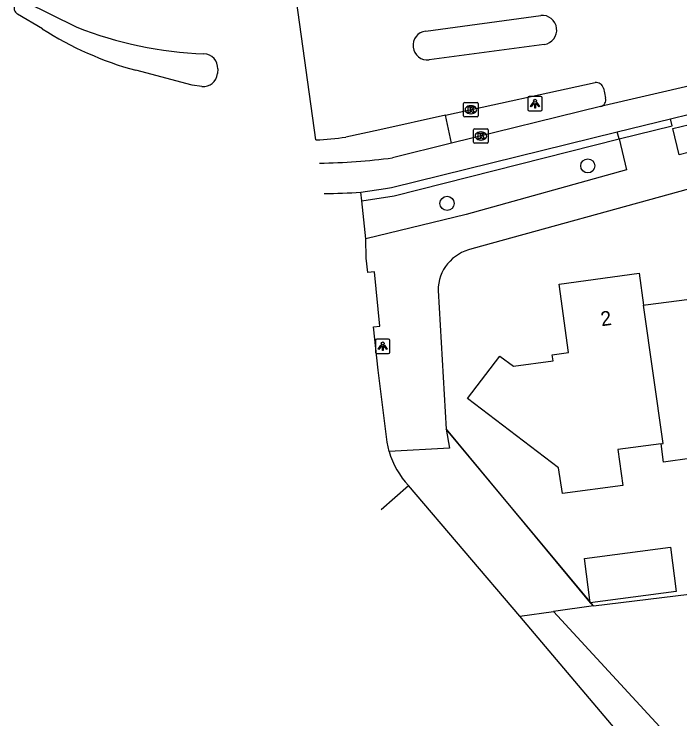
# Model space of a CAD drawing. Extents: x 163427 to 164190, y 380331 to 381641.
# Drawn here: x 163453.42 to 163499.34, y 380852.12 to 380900.73 of the extents above; entities that cross this region are included whole.
import ezdxf

# ---------------------------------------------------------------- set-up
doc = ezdxf.new("R2010")
doc.units = 0
for name, color, linetype in [('IMGEO_Berm_open', 7, 'Continuous'), ('IMGEO_Boom', 7, 'Continuous'), ('IMGEO_Fietspad_gesloten', 7, 'Continuous'), ('IMGEO_Gemengd_bos', 7, 'Continuous'), ('IMGEO_Groenvoorziening', 7, 'Continuous'), ('IMGEO_Hek', 7, 'Continuous'), ('IMGEO_Kolk', 7, 'Continuous'), ('IMGEO_Lichtpunt', 7, 'Continuous'), ('IMGEO_Pand', 7, 'Continuous'), ('IMGEO_Pand_nummerreeks', 7, 'Continuous'), ('IMGEO_Rijbaan_lokaal_gesloten', 7, 'Continuous'), ('IMGEO_Rijbaan_lokaal_open', 7, 'Continuous'), ('IMGEO_Voetpad_open', 7, 'Continuous')]:
    doc.layers.add(name, color=color, linetype=linetype)

msp = doc.modelspace()

# ---------------------------------------------------------------- linework, layer by layer
at = {"layer": 'IMGEO_Berm_open'}
msp.add_lwpolyline([(163483.589, 380891.82), (163483.166, 380893.747)], dxfattribs=at)
at = {"layer": 'IMGEO_Boom'}
for centre in [(163492.989, 380890.259), (163483.285, 380887.673)]:
    msp.add_circle(centre, 0.489, dxfattribs=at)
at = {"layer": 'IMGEO_Fietspad_gesloten'}
for points in [[(163493.877, 380894.347), (163483.589, 380891.82)], [(163498.702, 380893.502), (163500, 380893.821), (163504.018, 380894.809)], [(163495.027, 380892.598), (163498.702, 380893.502)], [(163477.334, 380888.441), (163479.043, 380888.706), (163479.446, 380888.768), (163495.027, 380892.598)], [(163483.589, 380891.82), (163479.526, 380890.822)]]:
    msp.add_lwpolyline(points, dxfattribs=at)
msp.add_arc((163474.243, 380928.178), 37.728, 270.3697, 278.0503, dxfattribs=at)
at = {"layer": 'IMGEO_Gemengd_bos'}
for points in [[(163493.384, 380859.911), (163586.726, 380871.286)], [(163493.384, 380859.911), (163490.614, 380859.521)], [(163490.614, 380859.521), (163619.82, 380719.408)]]:
    msp.add_lwpolyline(points, dxfattribs=at)
at = {"layer": 'IMGEO_Groenvoorziening'}
for points in [[(163483.215, 380872.105), (163493.158, 380860.122)], [(163493.158, 380860.122), (163493.384, 380859.911)], [(163488.311, 380859.197), (163490.614, 380859.521)]]:
    msp.add_lwpolyline(points, dxfattribs=at)
at = {"layer": 'IMGEO_Hek'}
msp.add_lwpolyline([(163493.384, 380859.911), (163483.215, 380872.105)], dxfattribs=at)
at = {"layer": 'IMGEO_Kolk'}
for p, q in [((163484.427, 380893.705), (163484.427, 380894.557)), ((163484.502, 380894.631), (163485.354, 380894.631)), ((163484.915, 380894.411), (163484.94, 380894.411)), ((163485.428, 380894.557), (163485.428, 380893.705)), ((163485.354, 380893.631), (163484.502, 380893.631)), ((163484.938, 380893.851), (163484.913, 380893.851)), ((163485.118, 380891.894), (163485.118, 380892.746)), ((163485.193, 380892.82), (163486.045, 380892.82)), ((163485.606, 380892.6), (163485.631, 380892.6)), ((163486.119, 380892.746), (163486.119, 380891.894)), ((163485.629, 380892.04), (163485.604, 380892.04)), ((163486.045, 380891.82), (163485.193, 380891.82))]:
    msp.add_line(p, q, dxfattribs=at)
for points in [[(163484.427, 380893.705), (163484.427, 380894.557)], [(163484.502, 380894.631), (163485.354, 380894.631)], [(163485.428, 380894.557), (163485.428, 380893.705)], [(163484.748, 380894.331), (163484.871, 380894.331), (163484.871, 380894.18), (163485.001, 380894.331), (163485.165, 380894.331), (163485.019, 380894.18), (163485.172, 380893.931), (163485.02, 380893.931), (163484.935, 380894.095), (163484.871, 380894.028), (163484.871, 380893.931), (163484.748, 380893.931), (163484.748, 380894.331)], [(163485.354, 380893.631), (163484.502, 380893.631)], [(163485.118, 380891.894), (163485.118, 380892.746)], [(163485.193, 380892.82), (163486.045, 380892.82)], [(163485.439, 380892.52), (163485.562, 380892.52), (163485.562, 380892.369), (163485.692, 380892.52), (163485.856, 380892.52), (163485.71, 380892.369), (163485.863, 380892.12), (163485.711, 380892.12), (163485.626, 380892.284), (163485.562, 380892.217), (163485.562, 380892.12), (163485.439, 380892.12), (163485.439, 380892.52)], [(163486.119, 380892.746), (163486.119, 380891.894)], [(163486.045, 380891.82), (163485.193, 380891.82)]]:
    msp.add_lwpolyline(points, dxfattribs=at)
for centre, start, end in [((163484.504, 380894.555), 91.552, 178.448), ((163484.504, 380894.555), 91.552, 178.448), ((163485.352, 380894.555), 1.552, 88.448), ((163485.352, 380894.555), 1.552, 88.448), ((163484.504, 380893.707), 181.552, 268.448), ((163484.504, 380893.707), 181.552, 268.448), ((163485.352, 380893.707), 271.552, 358.448), ((163485.352, 380893.707), 271.552, 358.448), ((163485.195, 380892.744), 91.552, 178.448), ((163485.195, 380892.744), 91.552, 178.448), ((163486.043, 380892.744), 1.552, 88.448), ((163486.043, 380892.744), 1.552, 88.448), ((163485.195, 380891.896), 181.552, 268.448), ((163485.195, 380891.896), 181.552, 268.448), ((163486.043, 380891.896), 271.552, 358.448), ((163486.043, 380891.896), 271.552, 358.448)]:
    msp.add_arc(centre, 0.0765, start, end, dxfattribs=at)
for centre, major_axis, ratio, start_param, end_param in [((163484.914, 380894.131), (-0.387, 0.002), 0.722429, 4.712389, 7.853982), ((163484.939, 380894.131), (-0.39, 0.002), 0.717154, 1.570796, 4.712389), ((163485.605, 380892.32), (-0.387, 0.002), 0.722429, 4.712389, 7.853982), ((163485.63, 380892.32), (-0.39, 0.002), 0.717154, 1.570796, 4.712389)]:
    msp.add_ellipse(centre, major_axis=major_axis, ratio=ratio, start_param=start_param, end_param=end_param, dxfattribs=at)
at = {"layer": 'IMGEO_Lichtpunt'}
for p, q in [((163488.855, 380894.956), (163488.855, 380894.149)), ((163488.855, 380894.956), (163488.855, 380894.149)), ((163489.757, 380895.051), (163488.949, 380895.051)), ((163489.757, 380895.051), (163488.949, 380895.051)), ((163489.851, 380894.149), (163489.851, 380894.956)), ((163489.851, 380894.149), (163489.851, 380894.956)), ((163488.949, 380894.055), (163489.757, 380894.055)), ((163488.949, 380894.055), (163489.757, 380894.055)), ((163479.249, 380878.315), (163478.441, 380878.315)), ((163479.249, 380878.315), (163478.441, 380878.315)), ((163478.347, 380878.22), (163478.347, 380877.413)), ((163478.347, 380878.22), (163478.347, 380877.413)), ((163479.343, 380877.413), (163479.343, 380878.22)), ((163479.343, 380877.413), (163479.343, 380878.22)), ((163478.441, 380877.319), (163479.249, 380877.319)), ((163478.441, 380877.319), (163479.249, 380877.319))]:
    msp.add_line(p, q, dxfattribs=at)
for points in [[(163489.229, 380894.62), (163489.268, 380894.592), (163489.08, 380894.33), (163489.042, 380894.357), (163489.229, 380894.62)], [(163489.331, 380894.572), (163489.378, 380894.572), (163489.378, 380894.25), (163489.331, 380894.25), (163489.331, 380894.572)], [(163489.441, 380894.592), (163489.479, 380894.619), (163489.666, 380894.357), (163489.627, 380894.329), (163489.441, 380894.592)], [(163478.721, 380877.884), (163478.76, 380877.856), (163478.572, 380877.594), (163478.534, 380877.621), (163478.721, 380877.884)], [(163478.823, 380877.836), (163478.87, 380877.836), (163478.87, 380877.514), (163478.823, 380877.514), (163478.823, 380877.836)], [(163478.933, 380877.856), (163478.971, 380877.883), (163479.158, 380877.621), (163479.119, 380877.593), (163478.933, 380877.856)]]:
    msp.add_lwpolyline(points, dxfattribs=at)
for centre in [(163489.354, 380894.754), (163478.846, 380878.018)]:
    msp.add_circle(centre, 0.0994, dxfattribs=at)
for centre, start, end in [((163488.949, 380894.956), 90, 180), ((163488.949, 380894.956), 90, 180), ((163489.757, 380894.956), 0, 90), ((163489.757, 380894.956), 0, 90), ((163488.949, 380894.149), 180, 270), ((163488.949, 380894.149), 180, 270), ((163489.757, 380894.149), 270, 0), ((163489.757, 380894.149), 270, 360), ((163478.441, 380878.22), 90, 180), ((163478.441, 380878.22), 90, 180), ((163479.249, 380878.22), 0, 90), ((163479.249, 380878.22), 0, 90), ((163478.441, 380877.413), 180, 270), ((163478.441, 380877.413), 180, 270), ((163479.249, 380877.413), 270, 0), ((163479.249, 380877.413), 270, 360)]:
    msp.add_arc(centre, 0.0946, start, end, dxfattribs=at)
at = {"layer": 'IMGEO_Pand'}
for points in [[(163496.837, 380880.648), (163496.972, 380880.666), (163500, 380881.076), (163500.619, 380881.16), (163500.156, 380884.58), (163505.645, 380885.34), (163505.964, 380883.097)], [(163498.047, 380871.097), (163495.069, 380870.687), (163495.408, 380868.223), (163491.252, 380867.651), (163490.977, 380869.44), (163484.703, 380874.208), (163486.933, 380877.145), (163487.86, 380876.444), (163490.593, 380876.82), (163490.536, 380877.234), (163491.671, 380877.39), (163491.023, 380882.107), (163496.523, 380882.86), (163496.837, 380880.648)], [(163498.047, 380871.097), (163498.19, 380871.117), (163496.837, 380880.648)], [(163507.175, 380873.563), (163504.206, 380873.155), (163504.544, 380870.701), (163500, 380870.075), (163498.37, 380869.851), (163498.221, 380869.83), (163498.047, 380871.097)], [(163493.158, 380860.122), (163492.757, 380863.172), (163498.694, 380863.952), (163499.095, 380860.902), (163493.158, 380860.122)]]:
    msp.add_lwpolyline(points, dxfattribs=at)
at = {"layer": 'IMGEO_Rijbaan_lokaal_gesloten'}
for points in [[(163682.084, 380914.454), (163682.039, 380914.453), (163667.849, 380914.247), (163641.715, 380914.042), (163613.539, 380913.634), (163595.47, 380912.102), (163586.588, 380911.285), (163562.905, 380908.63), (163550.246, 380906.894), (163542.996, 380905.847), (163538.913, 380905.03), (163527.53, 380902.17), (163513.545, 380898.902), (163493.877, 380894.347)], [(163474.237, 380892.044), (163472.887, 380901.662)], [(163454.153, 380901.595), (163457.756, 380899.828)], [(163455.367, 380899.704), (163453.661, 380900.727)], [(163481.813, 380899.556), (163489.744, 380900.641)], [(163489.982, 380898.629), (163482.045, 380897.563)], [(163466.371, 380895.722), (163465.706, 380895.82), (163461.809, 380896.851)], [(163467.461, 380896.948), (163467.446, 380896.619)], [(163483.166, 380893.747), (163493.49, 380896.003)], [(163494.072, 380895.619), (163494.144, 380895.29), (163494.222, 380894.935)], [(163483.166, 380893.747), (163478.65, 380892.756), (163476.31, 380892.242)], [(163478.733, 380866.569), (163480.63, 380868.205)], [(163488.311, 380859.197), (163480.63, 380868.205)], [(163616.994, 380717.471), (163614.645, 380720.026), (163603.522, 380731.564), (163594.973, 380740.801), (163587.593, 380748.775), (163579.111, 380757.939), (163566.426, 380771.645), (163553.356, 380785.415), (163541.671, 380797.726), (163531.723, 380808.756), (163525.132, 380816.212), (163513.972, 380828.877), (163488.311, 380859.197)]]:
    msp.add_lwpolyline(points, dxfattribs=at)
for centre, radius, start, end in [((163453.918, 380901.155), 0.499, 61.9117, 238.9975), ((163489.836, 380899.632), 1.013, 278.3034, 95.1889), ((163468.128, 380919.819), 23.822, 237.6087, 254.6166), ((163467.547, 380924.598), 26.635, 248.4314, 267.7787), ((163481.935, 380898.56), 1.003, 97.013, 276.2665), ((163466.502, 380897.021), 0.962, 355.639, 89.2163), ((163466.45, 380896.72), 1.001, 265.4736, 354.2109), ((163493.564, 380895.482), 0.526, 15.1026, 98.0643), ((163493.736, 380894.825), 0.498, 286.4178, 12.779), ((163471.855, 380927.931), 35.966, 273.7971, 277.1149), ((163471.916, 380927.52), 35.552, 273.743, 273.7436)]:
    msp.add_arc(centre, radius, start, end, dxfattribs=at)
at = {"layer": 'IMGEO_Rijbaan_lokaal_open'}
for points in [[(163477.397, 380887.841), (163477.334, 380888.441)], [(163477.671, 380885.235), (163477.397, 380887.841)], [(163479.288, 380870.557), (163479.148, 380871.195), (163478.535, 380876.167), (163478.212, 380879.158), (163478.655, 380879.204), (163478.269, 380882.957), (163477.815, 380882.9), (163477.715, 380883.888), (163477.671, 380885.235)]]:
    msp.add_lwpolyline(points, dxfattribs=at)
for centre, radius, start, end in [((163474.975, 380922.055), 33.696, 269.7252, 269.7264), ((163474.989, 380922.156), 33.797, 269.7033, 273.9787), ((163484.691, 380872.081), 5.614, 195.7528, 223.6635)]:
    msp.add_arc(centre, radius, start, end, dxfattribs=at)
at = {"layer": 'IMGEO_Voetpad_open'}
for points in [[(163591.127, 380903.206), (163517.891, 380893.601), (163517.396, 380893.496), (163516.914, 380893.369), (163500, 380888.682), (163485.003, 380884.527)], [(163504.606, 380892.497), (163500, 380891.21), (163499.291, 380891.012), (163498.862, 380892.835), (163500, 380893.113), (163504.18, 380894.134), (163504.606, 380892.497)], [(163495.146, 380892.113), (163498.821, 380893.017), (163498.702, 380893.502)], [(163495.146, 380892.113), (163495.027, 380892.598)], [(163477.397, 380887.841), (163479.633, 380888.187), (163495.146, 380892.113)], [(163495.146, 380892.113), (163495.671, 380889.989), (163484.594, 380886.902), (163477.671, 380885.235)], [(163482.667, 380881.656), (163483.215, 380872.105)], [(163483.215, 380872.105), (163483.463, 380870.795), (163479.288, 380870.557)]]:
    msp.add_lwpolyline(points, dxfattribs=at)
msp.add_arc((163485.592, 380881.662), 2.925, 101.6099, 180.1228, dxfattribs=at)

# ---------------------------------------------------------------- texts
at = {"layer": 'IMGEO_Pand_nummerreeks'}
msp.add_text('2', height=1, rotation=7.7922, dxfattribs=at).set_placement((163493.943, 380879.195))

doc.saveas('drawing.dxf')
